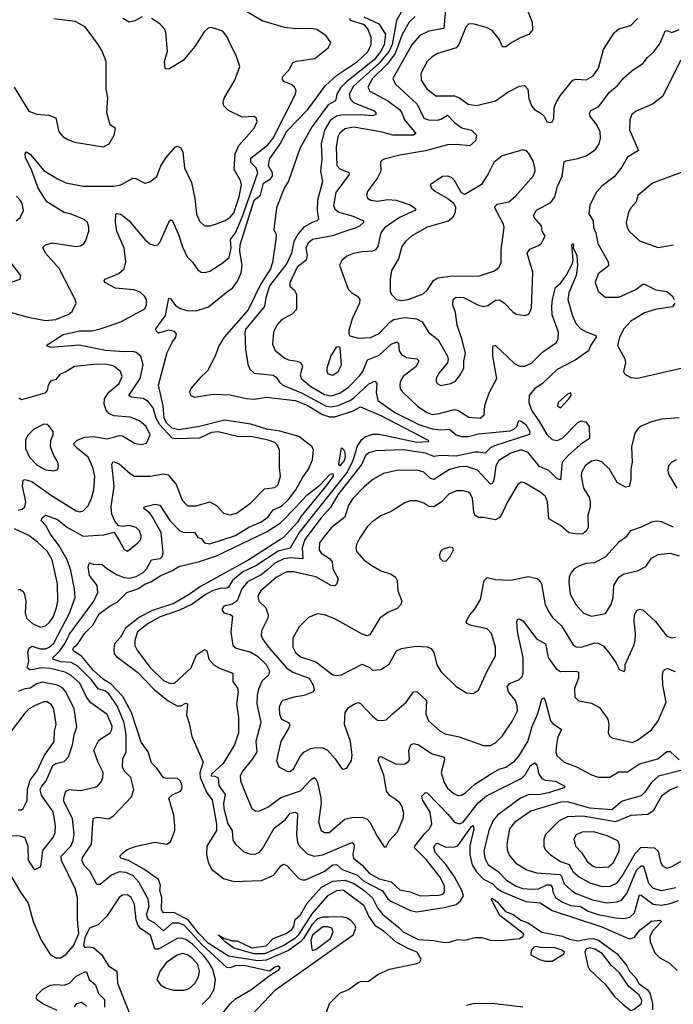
# Model space of a CAD drawing. Extents: x 1771496 to 1971148, y 471553 to 643630.
# Tile 521 of 656: x 1845394 to 1849213, y 629951 to 635699. Entities that reach past the tile are written whole.
import ezdxf

# ---------------------------------------------------------------- set-up
doc = ezdxf.new("R2010")
doc.units = 0

msp = doc.modelspace()

# ---------------------------------------------------------------- linework, layer by layer
at = {"layer": '0CON10XD'}
for points in [[(1845345, 630698.1), (1845398.4, 630605), (1845445, 630541.4), (1845473.1, 630435), (1845519.7, 630325), (1845575, 630240), (1845605, 630221.8), (1845635, 630222.7), (1845666.6, 630243.4), (1845708.4, 630291.6), (1845740.7, 630365), (1845732.2, 630447.8), (1845732.8, 630575), (1845717.9, 630627.9), (1845638.8, 630791.2), (1845636.6, 630815), (1845692.5, 630875), (1845706.2, 630905), (1845713.7, 630945), (1845702.9, 631035), (1845652.7, 631135), (1845651.8, 631155), (1845664.4, 631195), (1845685, 631204.5), (1845751.1, 631198.9), (1845835, 631219.2), (1845848.8, 631225), (1845870, 631250), (1845880.6, 631275), (1845883.1, 631305), (1845853.3, 631363.3), (1845828.5, 631435), (1845856.3, 631493.7), (1845922.2, 631535), (1845932.9, 631555), (1845934.7, 631575), (1845905, 631642.7), (1845810.8, 631710.8), (1845785.8, 631745), (1845745.2, 631825), (1845695, 631870), (1845659.4, 631889.4), (1845575, 631910.9), (1845517.5, 631915), (1845477.8, 631905), (1845453.2, 631903.2), (1845438.9, 631915), (1845448, 631955), (1845441.8, 632005), (1845450.8, 632029.3), (1845468.2, 632041.8), (1845515, 632026.1), (1845545, 632026.5), (1845566.8, 632035), (1845595, 632058.8), (1845685.7, 632235), (1845719.3, 632325), (1845715.3, 632375), (1845693, 632483), (1845672.6, 632545), (1845625, 632628.4), (1845574.2, 632695), (1845546.5, 632746.5), (1845520.6, 632775), (1845525, 632790.8), (1845545, 632806.7), (1845615, 632780.5), (1845673.3, 632735), (1845765, 632684.7), (1845885, 632690.8), (1845947, 632707), (1845978, 632655), (1846005, 632606.7), (1846025, 632596.7), (1846085.7, 632645), (1846102, 632665), (1846104.2, 632685), (1846094.3, 632715), (1846075, 632734.3), (1846035, 632745.6), (1845995, 632740), (1845973.6, 632743.6), (1845951.4, 632771.4), (1845933.1, 632813.1), (1845928.9, 632855), (1845946.6, 632975), (1845932.9, 633105), (1845940.9, 633119.1), (1845975, 633105.4), (1846039.5, 633049.5), (1846065, 633034.7), (1846156.5, 633033.5), (1846235, 633048.7), (1846261.7, 633041.7), (1846308.5, 632985), (1846344.5, 632895), (1846375, 632861.1), (1846425, 632860.9), (1846505, 632883.6), (1846545, 632862.9), (1846585, 632817.8), (1846625, 632808.9), (1846662.1, 632817.9), (1846715, 632856.4), (1846743.6, 632876.4), (1846825, 632959.5), (1846885, 632968.9), (1846905, 632986), (1846918.5, 633035), (1846912.1, 633085), (1846912.5, 633185), (1846900.6, 633215), (1846885, 633230.5), (1846846.2, 633245), (1846745, 633265.8), (1846675, 633263.5), (1846555, 633293), (1846515, 633288.9), (1846445, 633256.6), (1846305, 633251.3), (1846285, 633255.2), (1846213.2, 633333.2), (1846192.5, 633372.5), (1846175, 633433.8), (1846145, 633470), (1846115, 633486.6), (1846046.1, 633496.1), (1846032.2, 633505), (1846099.4, 633605), (1846116.4, 633683.6), (1846103.1, 633735), (1846075.8, 633755.8), (1846055, 633762.7), (1846005, 633759), (1845895, 633767.8), (1845741.8, 633798.2), (1845576, 633786), (1845553.3, 633795), (1845560, 633805), (1845648.5, 633861.5), (1845745, 633881.6), (1845817.6, 633882.4), (1845865, 633894.7), (1845984.7, 633935.3), (1846125, 634011.4), (1846135.7, 634035), (1846135.6, 634065), (1846124.3, 634085), (1846098.4, 634108.4), (1846062.1, 634122.1), (1845955, 634132), (1845892.9, 634165), (1845887.5, 634175), (1845894, 634185), (1845973.3, 634216.7), (1846004.2, 634245), (1846015.6, 634285), (1846005.3, 634365), (1845961.3, 634465), (1845954, 634516), (1845956.7, 634563.3), (1845962.5, 634567.5), (1845985, 634562.9), (1846035, 634525.6), (1846125, 634415.4), (1846155, 634391.2), (1846185, 634380.6), (1846198.8, 634385), (1846215, 634402), (1846265, 634516.7), (1846275, 634531.2), (1846285, 634528), (1846322.5, 634445), (1846345, 634373.3), (1846374, 634315), (1846405, 634284.2), (1846435, 634238.6), (1846455, 634225.6), (1846475, 634222.2), (1846505, 634230.6), (1846575.6, 634275), (1846618.7, 634311.3), (1846630.2, 634365), (1846626.7, 634415), (1846655, 634454.1), (1846694.4, 634545.6), (1846785.6, 634805), (1846776.5, 634835), (1846744.5, 634864.5), (1846745, 634890.6), (1846845, 634969.2), (1846875, 635006.5), (1847006.4, 635265), (1847009.4, 635285), (1847000.8, 635305), (1846985, 635318.1), (1846938.3, 635338.3), (1846929.2, 635349.2), (1846929.2, 635365), (1846967.1, 635405), (1846990.9, 635449.1), (1847012.5, 635457.5), (1847118.1, 635471.9), (1847196.1, 635533.9), (1847212.5, 635565), (1847184.5, 635605), (1847130.8, 635640.8), (1847095, 635647.2), (1847005.1, 635645.1), (1846942.4, 635652.4), (1846812.1, 635692.1), (1846706.8, 635755)], [(1847658.2, 635805), (1847596.8, 635695), (1847570.2, 635555), (1847554.1, 635515), (1847495.7, 635444.3), (1847345, 635310.7), (1847320.2, 635265), (1847325, 635237.3), (1847345.5, 635215.5), (1847465, 635166.7), (1847475.6, 635155), (1847476, 635145), (1847455, 635137.8), (1847385, 635144.2), (1847275, 635142.2), (1847245, 635136), (1847208.7, 635111.3), (1847176.4, 635053.6), (1847156.9, 634975), (1847160, 634885), (1847151.3, 634815), (1847163.5, 634755), (1847133.9, 634645), (1847132, 634585), (1847140, 634535), (1847130.8, 634525), (1847104.1, 634515.9), (1847055, 634487.4), (1847021.8, 634448.2), (1846996.9, 634403.1), (1846983, 634335), (1846954.9, 634275), (1846854.6, 634145), (1846832.7, 634075), (1846824.5, 634025.5), (1846715.4, 633895), (1846709.5, 633875), (1846713.2, 633775), (1846727.2, 633687.2), (1846739.3, 633659.3), (1846765, 633635.6), (1846875, 633624.5), (1846892.9, 633612.9), (1846912.1, 633582.1), (1846931.1, 633565), (1847045, 633519), (1847185, 633442.2), (1847215, 633438.5), (1847255, 633446), (1847323.2, 633475), (1847345, 633490.2), (1847435, 633574), (1847468.8, 633588.8), (1847480.9, 633575), (1847477.6, 633522.4), (1847487.3, 633475), (1847586.8, 633405), (1847725.9, 633335.9), (1847805, 633310.6), (1847855, 633304.8), (1847905, 633308.9), (1847944.8, 633274.8), (1847975, 633264.8), (1848015.1, 633264.9), (1848075, 633280.6), (1848260.6, 633299.4), (1848281.9, 633308.1), (1848300, 633325), (1848310.7, 633359.3), (1848325, 633355.8), (1848351.9, 633335), (1848374.2, 633295), (1848372.3, 633277.7), (1848168.2, 633211.8), (1848145, 633198.8), (1848115, 633168.4), (1848075, 633173.7), (1848054.4, 633174.4), (1847945, 633151.5), (1847855, 633155.4), (1847815, 633148.1), (1847765, 633168.5), (1847635, 633187.9), (1847475, 633182), (1847435, 633170.4), (1847415, 633155.4), (1847393.9, 633105), (1847254.2, 632925), (1847209.6, 632850.4), (1847155, 632790.9), (1847061.1, 632665), (1847044.5, 632615), (1847049.1, 632550.9), (1846975, 632556.8), (1846938.1, 632551.9), (1846885, 632525.9), (1846842.4, 632487.6), (1846805, 632458.8), (1846725, 632417.8), (1846693.3, 632376.7), (1846664.4, 632305.6), (1846635, 632286.2), (1846586.7, 632275), (1846576, 632255), (1846586.9, 632236.9), (1846626.4, 632226.4), (1846637.5, 632217.5), (1846628.9, 632125), (1846639.4, 632045), (1846660, 632030), (1846745, 632006.1), (1846784.3, 631984.3), (1846834.7, 631935), (1846853.8, 631895), (1846848, 631872), (1846811.4, 631838.6), (1846789.4, 631790.6), (1846781.1, 631755), (1846780.9, 631705), (1846804.2, 631595.8), (1846773.8, 631485), (1846780, 631425), (1846755.4, 631384.6), (1846697.6, 631315), (1846683.3, 631285), (1846683.8, 631255), (1846710.8, 631190.8), (1846751.4, 631095), (1846775, 631078.6), (1846795, 631080), (1846845, 631101.2), (1846921.1, 631158.9), (1847035, 631197.1), (1847095, 631261.8), (1847115, 631275.6), (1847125, 631268.1), (1847134.7, 631245), (1847154.2, 631154.2), (1847156.4, 631125), (1847139.5, 631015), (1847155.8, 630965), (1847175, 630953.1), (1847203.3, 630955), (1847295, 631031.2), (1847335, 631041.5), (1847395, 631044.5), (1847425, 631031.5), (1847440.9, 631015), (1847482.4, 630932.4), (1847525, 630870), (1847535, 630870), (1847553.3, 630905), (1847602.2, 630957.8), (1847635.5, 631035), (1847638.5, 631065), (1847629.1, 631105), (1847615, 631127.8), (1847594, 631145), (1847558.5, 631168.5), (1847537.5, 631195), (1847521.4, 631291.4), (1847489.6, 631375), (1847495, 631396), (1847505, 631398.1), (1847595, 631352.3), (1847644.5, 631355.5), (1847663.7, 631366.3), (1847671.2, 631378.8), (1847669.1, 631435), (1847680, 631465), (1847695, 631473.6), (1847725, 631466.2), (1847805, 631412.7), (1847874.6, 631394.6), (1847877.4, 631377.4), (1847857.9, 631305), (1847873.9, 631245), (1847895, 631212.2), (1847931.7, 631181.7), (1847955, 631170.9), (1847975, 631171.1), (1848000, 631185), (1848054.4, 631235.6), (1848145, 631294.6), (1848195, 631322.8), (1848235, 631336.2), (1848285, 631371.1), (1848309.9, 631400.1), (1848363.3, 631485), (1848388.1, 631571.9), (1848422, 631648), (1848445, 631733.3), (1848455, 631740), (1848464, 631725), (1848496, 631606), (1848509.6, 631589.6), (1848559.2, 631555), (1848539.6, 631510.4), (1848530.4, 631465), (1848527.1, 631425), (1848532.6, 631402.6), (1848575.3, 631365.3), (1848648, 631338), (1848735, 631290), (1848775, 631277.2), (1848842.2, 631277.8), (1848895, 631307.7), (1848945, 631308.4), (1849015, 631354.7), (1849122, 631385), (1849175, 631426.2), (1849195, 631427.5), (1849247.7, 631377.7)], [(1847884.6, 635775), (1847873.4, 635646.6), (1847785, 635632.3), (1847732.9, 635607.1), (1847685, 635551.5), (1847574.5, 635355), (1847587.8, 635325), (1847716.6, 635205), (1847755, 635124.6), (1847783.3, 635113.3), (1847835, 635112.7), (1847855, 635117.5), (1847895, 635140.8), (1847935, 635098.9), (1847978.4, 635068.4), (1848035, 635053.2), (1848063.3, 635025), (1848057.9, 634992.1), (1848025, 634963.3), (1847945, 634971.2), (1847895, 634969.2), (1847766.3, 634933.7), (1847615, 634908.8), (1847524.6, 634885.4), (1847506.7, 634875), (1847502, 634865), (1847504.5, 634815), (1847485.5, 634775), (1847426.7, 634695), (1847421.1, 634675), (1847427.4, 634657.4), (1847446.2, 634646.2), (1847485, 634639.1), (1847545, 634648.6), (1847595, 634644.7), (1847675, 634618.7), (1847708.6, 634595), (1847704, 634585), (1847613.6, 634545), (1847526.2, 634483.8), (1847503.8, 634455), (1847487.5, 634375), (1847473.7, 634356.3), (1847455, 634347.5), (1847396.2, 634343.8), (1847345, 634334.3), (1847305, 634317.5), (1847277.6, 634292.4), (1847262.5, 634265), (1847314.5, 634125), (1847334.2, 634104.2), (1847368.6, 634085), (1847381.1, 634065), (1847379.1, 634045), (1847337, 633953), (1847317.5, 633885), (1847316.7, 633865), (1847323.6, 633853.6), (1847375, 633839.1), (1847445, 633843.9), (1847495, 633866.2), (1847558.9, 633935), (1847581.1, 633948.9), (1847645, 633959.8), (1847713.3, 633953.3), (1847745.8, 633935.8), (1847782.9, 633875), (1847839.4, 633829.4), (1847893.1, 633735), (1847897.1, 633715), (1847893.1, 633695), (1847844.4, 633635), (1847828.1, 633605), (1847827, 633587), (1847834, 633575), (1847855, 633564.3), (1847913.3, 633575), (1847941.1, 633588.9), (1847968, 633625)], [(1848340.4, 635805), (1848389.6, 635685), (1848390.2, 635639.8), (1848368.4, 635611.6), (1848315, 635591.1), (1848265, 635561.1), (1848235, 635540), (1848215, 635540), (1848195, 635585.8), (1848154.2, 635635), (1848125, 635650.9), (1848045, 635675.5), (1848017.4, 635672.6), (1848001.1, 635655), (1847959.4, 635555), (1847945.4, 635535), (1847835, 635500.7), (1847805, 635482.9), (1847775.5, 635455), (1847738.8, 635385), (1847740.4, 635345), (1847773.6, 635295), (1847825, 635253.8), (1847935, 635253.5), (1847965, 635242), (1848015, 635205.4), (1848062.8, 635197.2), (1848175, 635225.6), (1848246, 635275), (1848315, 635310), (1848344.4, 635314.4), (1848363.4, 635293.4), (1848368.3, 635238.3), (1848385.8, 635195.8), (1848403.3, 635175), (1848440.6, 635150.6), (1848458.8, 635135), (1848475, 635103.3), (1848495, 635098.8), (1848505, 635103.3), (1848515, 635120), (1848517.8, 635185), (1848528.5, 635215), (1848552.2, 635255), (1848615.9, 635334.1), (1848625.8, 635345), (1848645, 635352.1), (1848705, 635348.2), (1848745, 635371.4), (1848775.5, 635415), (1848805.5, 635525), (1848868.6, 635621.4), (1848895, 635645.5), (1848965, 635665.6), (1849004.4, 635705)], [(1845322.5, 633995), (1845445, 633961.5), (1845545, 633942.8), (1845605, 633949.6), (1845680.9, 633979.1), (1845701.4, 633995), (1845724.2, 634045), (1845718.6, 634065), (1845625, 634246.9), (1845545.5, 634335), (1845530.6, 634369.4), (1845544.6, 634385.4), (1845585, 634395.5), (1845725, 634374.5), (1845750.7, 634379.3), (1845768.9, 634391.1), (1845780.2, 634409.8), (1845798.5, 634465), (1845798, 634488), (1845790, 634515), (1845771.9, 634531.9), (1845695.8, 634564.2), (1845655, 634572.7), (1845588.9, 634615), (1845552.7, 634635), (1845501.6, 634715), (1845463.2, 634823.2), (1845428.8, 634895), (1845426.7, 634915), (1845435, 634926.7), (1845455, 634913.8), (1845535, 634818.9), (1845615, 634769.5), (1845665, 634746.9), (1845765, 634726.2), (1845945, 634726.9), (1845985.3, 634734.7), (1846055, 634774.4), (1846072.2, 634772.2), (1846125, 634744.2), (1846155, 634751.4), (1846196.7, 634783.3), (1846219.5, 634845), (1846250.9, 634895), (1846302, 634955), (1846315, 634960.8), (1846335, 634952), (1846348.3, 634928.3), (1846357.9, 634835), (1846398.3, 634748.3), (1846418.8, 634655), (1846427.7, 634565), (1846445, 634522.5), (1846475, 634495.8), (1846505, 634495.6), (1846545, 634506.5), (1846595, 634526.2), (1846625, 634545.4), (1846645, 634570.5), (1846676.8, 634665), (1846691.1, 634735), (1846685, 634760), (1846648.2, 634825), (1846652.8, 634915), (1846675.4, 634965), (1846764, 635065), (1846782, 635105), (1846776, 635125), (1846765, 635133.8), (1846695, 635130), (1846615, 635168.1), (1846586.6, 635196.6), (1846583.1, 635215), (1846588.9, 635241.1), (1846651.4, 635345), (1846681.4, 635425), (1846658.9, 635488.9), (1846621.2, 635565), (1846608.8, 635595), (1846582, 635632), (1846515, 635652.5), (1846495, 635649.2), (1846472, 635628), (1846417.3, 635542.7), (1846350.1, 635459.9), (1846265, 635410), (1846245, 635411.2), (1846241.1, 635455), (1846258.9, 635515), (1846248.6, 635625), (1846241.7, 635641.7), (1846214.3, 635674.3), (1846165, 635705.6)], [(1845361.9, 635305), (1845448.8, 635165), (1845495, 635147.3), (1845565, 635142.1), (1845606.6, 635126.6), (1845623.5, 635043.5), (1845647, 635017), (1845675, 635000), (1845715, 634984.2), (1845885, 634957.5), (1845916.4, 634973.6), (1845945.6, 635024.4), (1845954.1, 635064.1), (1845923.3, 635085), (1845904.2, 635155), (1845908.9, 635245), (1845900, 635295), (1845900, 635455), (1845876.7, 635515), (1845854, 635554), (1845777.2, 635657.2), (1845718.7, 635688.7), (1845593.7, 635703.7)], [(1846568.2, 629881.8), (1846625, 629954.4), (1846655, 629982.9), (1846745, 630034.7), (1846858.5, 630121.5), (1846908.5, 630151.5), (1846916.2, 630165), (1846904.2, 630174.2), (1846885, 630168.9), (1846855, 630144), (1846705, 630177.4), (1846656, 630175), (1846625, 630163.5), (1846605, 630166), (1846459.5, 630299.5), (1846355, 630412.3), (1846325, 630424.1), (1846285, 630423.9), (1846235, 630380.3), (1846185, 630424.7), (1846145, 630445.3), (1846135.2, 630475), (1846150.7, 630525), (1846146, 630565), (1846091.6, 630665), (1846055, 630702.2), (1846015, 630720.9), (1845975, 630723.9), (1845931.1, 630705), (1845865, 630650.6), (1845845, 630650), (1845805, 630727.5), (1845771.6, 630761.6), (1845758.6, 630788.6), (1845762, 630808), (1845814.1, 630885), (1845822.9, 631035), (1845847.3, 631042.7), (1845915, 631034.2), (1845945, 631053.1), (1846047.3, 631162.7), (1846061.1, 631205), (1846043.3, 631275), (1846005.4, 631315), (1845994.8, 631335), (1845996.4, 631383.6), (1846016.9, 631425), (1846016.9, 631525), (1846004, 631595), (1845963.2, 631693.2), (1845915, 631763.2), (1845895, 631779.4), (1845853, 631793), (1845814.4, 631845), (1845735, 631925.5), (1845695, 631947.2), (1845635, 631949.5), (1845588.9, 631965), (1845589.2, 631975), (1845629.6, 632015), (1845661.2, 632058.8), (1845685, 632111.8), (1845827.6, 632305), (1845851.8, 632355), (1845847.5, 632395), (1845803.2, 632455), (1845795.6, 632505), (1845800, 632525), (1845805, 632528), (1845827.8, 632517.8), (1845875, 632519.6), (1845903.3, 632495), (1845965, 632457.4), (1846005, 632442.8), (1846035, 632439.4), (1846075, 632448.3), (1846115, 632471.4), (1846136.5, 632495), (1846164.8, 632545.2), (1846215, 632553.9), (1846227.7, 632565), (1846232.7, 632587.3), (1846222, 632705), (1846169.3, 632799.3), (1846155, 632818.2), (1846119.2, 632845), (1846121.2, 632855), (1846185, 632870.4), (1846212.5, 632865), (1846272.4, 632775), (1846330.5, 632715), (1846355, 632704.7), (1846416.3, 632706.3), (1846435, 632676), (1846455, 632670), (1846475, 632645.6), (1846505, 632639.2), (1846655, 632688.3), (1846733.6, 632736.4), (1846803.6, 632765), (1846844, 632795), (1846875, 632836.7), (1846925, 632860), (1846965, 632897.6), (1847008.5, 632955), (1847046, 633024), (1847082.9, 633075), (1847105, 633128.8), (1847111.8, 633185), (1847103.8, 633205), (1847025, 633266.1), (1846915, 633297.7), (1846839.2, 633309.2), (1846745, 633338.6), (1846590.3, 633360.3), (1846445, 633324.4), (1846325, 633305.5), (1846285, 633314.4), (1846251.4, 633345), (1846239, 633375), (1846232.1, 633445), (1846204.7, 633565), (1846255.6, 633755.6), (1846284.6, 633815.4), (1846306.9, 633845), (1846310.8, 633865), (1846299.1, 633879.1), (1846263.5, 633886.5), (1846205, 633868.9), (1846191.1, 633881.1), (1846189.2, 633895), (1846247.3, 633972.7), (1846265, 634072.5), (1846275, 634071.2), (1846305, 634030.5), (1846335, 634012.9), (1846370.9, 634000.9), (1846425, 634000), (1846497.9, 634022.1), (1846611.2, 634115), (1846637.6, 634132.4), (1846666.6, 634173.4), (1846689.5, 634220.5), (1846693.9, 634265), (1846681.2, 634345), (1846681.8, 634385), (1846764.9, 634645), (1846800.9, 634675), (1846819.6, 634745), (1846859.9, 634770.1), (1846872, 634785), (1846870.9, 634805), (1846848.1, 634845), (1846854.8, 634885.2), (1846916.8, 634973.2), (1846955, 635048.4), (1847078.1, 635175), (1847180.8, 635315), (1847245, 635372.9), (1847368.1, 635455), (1847428.6, 635511.4), (1847447.9, 635555), (1847448.8, 635595), (1847428.1, 635645), (1847408.8, 635668.8), (1847327.5, 635695), (1847322.5, 635705)], [(1846110, 635715), (1846067, 635693), (1846035, 635684.5), (1845996.2, 635706.2)], [(1847405, 635715.4), (1847492.9, 635675), (1847532.1, 635615), (1847525, 635552.9), (1847505, 635514.7), (1847465.6, 635465), (1847303.6, 635336.4), (1847268.5, 635301.5), (1847247.2, 635265), (1847240, 635225), (1847197.3, 635202.7), (1847104.3, 635075.7), (1847032.2, 634947.8), (1846964.2, 634755.8), (1846940, 634715), (1846895, 634600), (1846880, 634475), (1846892.5, 634445), (1846891.2, 634415), (1846872, 634282), (1846860, 634245), (1846802.7, 634157.3), (1846729.2, 634005), (1846588.4, 633845), (1846558.8, 633795), (1846537.3, 633735), (1846491.9, 633648.1), (1846444.6, 633605), (1846394.6, 633545), (1846386.7, 633525), (1846394.6, 633504.6), (1846415, 633495.5), (1846525, 633513), (1846625, 633509.2), (1846717.7, 633487.7), (1846766, 633484), (1846835, 633495.9), (1847005, 633476.1), (1847075, 633449), (1847164.7, 633394.7), (1847205, 633379.7), (1847235, 633381.2), (1847343.8, 633416.2), (1847385, 633438.2), (1847505, 633388.4), (1847782, 633245), (1847782.5, 633235), (1847715, 633230.5), (1847495, 633277), (1847455, 633277.6), (1847415, 633264.1), (1847387.2, 633242.8), (1847365, 633206.7), (1847355.9, 633175), (1847339.3, 633120.7), (1847305.3, 633055), (1847026.9, 632705), (1846975.4, 632614.6), (1846905, 632596.8), (1846775, 632510.7), (1846697.6, 632475), (1846638.7, 632425), (1846615, 632386.1), (1846605, 632379.5), (1846565, 632377.9), (1846525, 632365.9), (1846485, 632344.8), (1846403.1, 632286.9), (1846328.4, 632251.6), (1846215, 632212.2), (1846146.1, 632173.9)], [(1847705, 635717.9), (1847669.7, 635685), (1847628.5, 635611.5), (1847588.5, 635501.5), (1847541.1, 635438.9), (1847456.5, 635355), (1847428.8, 635305), (1847441.2, 635281.2), (1847545, 635225.3), (1847612.8, 635175), (1847627.3, 635155), (1847642.1, 635115), (1847708.9, 635035), (1847695, 635024.1), (1847574.3, 635024.3), (1847505, 635044.1), (1847345, 635070.8), (1847295, 635060.8), (1847262.5, 635035), (1847252.7, 635015), (1847242.9, 634955), (1847248.1, 634848.1), (1847265, 634828.2), (1847317.6, 634807.6), (1847320.5, 634795), (1847240.8, 634689.2), (1847228.4, 634615), (1847236.2, 634595), (1847258.6, 634575), (1847342.8, 634552.8), (1847404, 634524), (1847404.2, 634515), (1847382.5, 634495), (1847350.8, 634479.2), (1847315, 634470.7), (1847222.8, 634437.2), (1847105, 634415.3), (1847077.6, 634392.4), (1847066.9, 634365), (1847073.4, 634325), (1847069.1, 634295), (1847015.6, 634254.4), (1846973.3, 634163.3), (1846973.6, 634143.6), (1846999.9, 634119.9), (1847011.3, 634095), (1847012.7, 634007.3), (1846988.5, 633981.5), (1846925, 633946.9), (1846896.2, 633915), (1846877.3, 633875), (1846871.2, 633805), (1846887, 633767), (1846943.6, 633723.6), (1846965, 633712.6), (1847016.2, 633705), (1847036.5, 633695), (1847046.2, 633675), (1847032.7, 633625), (1847039.2, 633605), (1847095, 633558.3), (1847175, 633510.4), (1847215, 633502.5), (1847265, 633518.7), (1847315, 633554.2), (1847380.1, 633619.9), (1847399.7, 633645), (1847426.6, 633713.4), (1847495, 633740), (1847565, 633803.8), (1847598.9, 633818.9), (1847607.8, 633807.8), (1847612, 633765), (1847625, 633744.5), (1847655, 633727.3), (1847715, 633719.1), (1847726.9, 633706.9), (1847711.2, 633675), (1847635.5, 633615), (1847618.2, 633585), (1847614.6, 633565), (1847617.9, 633545), (1847628.7, 633528.7), (1847720.8, 633440.8), (1847775.6, 633405), (1847805, 633394.7), (1847845, 633399.5), (1847935, 633424.1), (1847955, 633418.5), (1848019.1, 633379.1), (1848085, 633373.5), (1848108.7, 633391.3), (1848112.5, 633445), (1848121.4, 633475), (1848139.8, 633525), (1848182.7, 633605), (1848158.9, 633735), (1848159.4, 633775), (1848161.2, 633795), (1848175, 633796), (1848285, 633691.5), (1848315, 633676.2), (1848345, 633675.4), (1848385, 633693.3), (1848451, 633759), (1848530.4, 633815), (1848540.4, 633835), (1848542.9, 633875), (1848506.4, 633975), (1848503.3, 634025), (1848508.2, 634065), (1848525, 634135.8), (1848556.7, 634163.3), (1848588.1, 634205), (1848624.4, 634275), (1848628.6, 634295), (1848620, 634385), (1848625, 634392.5), (1848630, 634385), (1848627.5, 634365), (1848648.8, 634325), (1848653, 634263), (1848645.6, 634205), (1848602.4, 634105), (1848596.6, 634065), (1848625, 633969.2), (1848644.6, 633925), (1848673.1, 633895), (1848705, 633876.5), (1848760, 633855), (1848762.9, 633845), (1848730.6, 633799.4), (1848718.1, 633765), (1848639.2, 633710.9), (1848535, 633657.6), (1848446.5, 633573.5), (1848404.7, 633545), (1848372.1, 633505), (1848369.8, 633465), (1848386.4, 633416.4), (1848432.2, 633352.2), (1848475, 633276.7), (1848505, 633249.1), (1848535, 633242.2), (1848565, 633255.8), (1848655, 633346.5), (1848675, 633357.5), (1848702.3, 633352.3), (1848722, 633325), (1848723.8, 633255), (1848670.8, 633219.2), (1848599.6, 633155), (1848564.7, 633115), (1848555, 633012), (1848535, 633017.9), (1848486.3, 633066.3), (1848463.2, 633076.8), (1848431.3, 633091.3), (1848365, 633171.8), (1848325, 633187), (1848265, 633168.2), (1848194, 633125), (1848176.4, 633093.6), (1848165, 633010), (1848155, 632990), (1848145, 632987.8), (1848069.2, 633069.2), (1848005, 633091), (1847965, 633088), (1847905, 633072.4), (1847815, 633015.4), (1847795, 633020.4), (1847755, 633058.2), (1847725, 633068), (1847605, 633070), (1847520.2, 633049.8), (1847458.1, 633015), (1847407.3, 632972.7), (1847342.2, 632905), (1847314.7, 632865), (1847293.8, 632795), (1847215.4, 632735), (1847175.8, 632684.2)], [(1847968, 633625), (1847990, 633665), (1847988.8, 633705), (1847998.3, 633751.7), (1847978.6, 633835), (1847950.8, 633915), (1847940.3, 633990.3), (1847926.2, 634035), (1847926.9, 634065), (1847945, 634079.1), (1847986.8, 634076.8), (1848075, 634031.8), (1848105, 634025.5), (1848129.6, 634030.4), (1848175, 634061.1), (1848195, 634063.5), (1848225, 634045.5), (1848275, 633992.9), (1848295, 633980), (1848345, 633972.5), (1848369.7, 633980.3), (1848385.4, 634014.6), (1848393.5, 634225), (1848358.9, 634335), (1848375, 634360), (1848425, 634380), (1848444, 634395), (1848464.2, 634435), (1848447.1, 634465), (1848444.2, 634495), (1848401.5, 634541.5), (1848396.5, 634555), (1848415, 634586.2), (1848498.4, 634631.6), (1848521.8, 634665), (1848537, 634725), (1848563.8, 634785), (1848575, 634868.8), (1848584.5, 634875.5), (1848655, 634887.8), (1848705, 634904), (1848758.3, 634941.7), (1848780.7, 634975), (1848788.4, 635005), (1848786.9, 635045), (1848766.9, 635085), (1848728.2, 635135), (1848724.4, 635155), (1848731.2, 635168.8), (1848778.1, 635191.9), (1848841.5, 635275), (1848886.3, 635313.7), (1848925, 635360), (1848970.2, 635399.8), (1849037.5, 635445), (1849062.4, 635477.6), (1849099.7, 635510.3), (1849137.5, 635562.5), (1849165, 635632), (1849175.6, 635635.6), (1849205, 635623.3), (1849248.3, 635641.7)], [(1849257.7, 635462.3), (1849149.5, 635250.5), (1849091.2, 635205), (1848995.8, 635165), (1848970.9, 635145), (1848960, 635115), (1848958.2, 635055), (1849010, 634935), (1848945, 634897.1), (1848911.8, 634838.2), (1848868.4, 634781.6), (1848795, 634726.5), (1848765, 634691.1), (1848725, 634616), (1848720, 634565), (1848746, 634525), (1848747.9, 634485), (1848760, 634455), (1848772.4, 634392.4), (1848833.6, 634285), (1848834.3, 634265), (1848824.2, 634255), (1848774.2, 634215), (1848757.5, 634165), (1848774.5, 634114.5), (1848815, 634080), (1848895, 634078.2), (1848995, 634124.5), (1849035, 634154.3), (1849045, 634155.6), (1849112, 634122), (1849175, 634112.5), (1849206.3, 634086.3), (1849219.2, 634065)], [(1847625, 634060.3), (1847665, 634064.7), (1847751.2, 634098.8), (1847777.3, 634122.7), (1847812.9, 634177.1), (1847838.2, 634191.8), (1847925, 634203.6), (1848075, 634202.1), (1848168, 634232), (1848196.2, 634253.8), (1848207.6, 634282.4), (1848207.1, 634355), (1848225.4, 634485), (1848220.9, 634505), (1848168.8, 634605), (1848185, 634622.5), (1848252, 634635), (1848290.6, 634669.4), (1848394.2, 634785), (1848405.4, 634814.6), (1848404.5, 634835), (1848394.5, 634874.5), (1848368.7, 634918.7), (1848355, 634934), (1848335, 634939.2), (1848212.5, 634905), (1848165.4, 634864.6), (1848130.7, 634799.3), (1848092.9, 634737.1), (1847995, 634678.8), (1847975, 634687.5), (1847935, 634760), (1847917, 634777), (1847895.7, 634785.7), (1847865, 634784.2), (1847793.3, 634735), (1847800, 634715), (1847823.8, 634695), (1847895.6, 634655.6), (1847929.7, 634629.7), (1847940, 634605), (1847939.5, 634575), (1847924.5, 634545), (1847897.1, 634522.9), (1847775, 634486.8), (1847685, 634437.3), (1847648.1, 634405), (1847627.5, 634375), (1847607.3, 634302.7), (1847567.5, 634235), (1847559.6, 634185), (1847559.6, 634115), (1847566.5, 634095), (1847595.9, 634065.9), (1847625, 634060.3)], [(1849275, 634811.9), (1849091.2, 634745), (1849006.5, 634673.5), (1848997.1, 634635), (1848967.6, 634602.4), (1848952.5, 634575), (1848938.9, 634515), (1848942.9, 634485), (1848954.6, 634464.6), (1849015, 634407.5), (1849125, 634368.1), (1849215, 634385.5)], [(1845374, 634525), (1845397.1, 634545), (1845417.1, 634585), (1845408.9, 634625), (1845397.8, 634645), (1845375, 634669.4)], [(1845335, 634162.5), (1845397.5, 634185), (1845401.2, 634205), (1845325.3, 634305.3)], [(1849222, 634045), (1849208.3, 634021.7), (1849115, 634009.6), (1849045, 633988.2), (1848965, 633938.7), (1848924.7, 633895), (1848898.2, 633845), (1848887.6, 633797.6), (1848929.4, 633719.4), (1848934.4, 633695), (1848922, 633645), (1848929.7, 633629.7), (1848965, 633609.5), (1849005, 633607.2), (1849293.2, 633673.2)], [(1847225, 633624.4), (1847254.4, 633645), (1847275.5, 633685), (1847266.7, 633785), (1847255, 633790), (1847243.6, 633786.4), (1847213.3, 633736.7), (1847189.5, 633665), (1847188.1, 633645), (1847195, 633632), (1847225, 633624.4)], [(1845385, 632835.3), (1845408.4, 632841.6), (1845424.5, 632855), (1845431.4, 632885), (1845411.1, 632975), (1845415, 633011.2), (1845425, 633015.6), (1845465, 633004), (1845575, 632924.3), (1845725, 632831.3), (1845745, 632826.2), (1845765, 632830.9), (1845795, 632861.1), (1845814.7, 632905), (1845826.8, 632955), (1845833.4, 633035), (1845822.8, 633085), (1845795, 633145.5), (1845731.8, 633195), (1845713.5, 633215), (1845711.8, 633225), (1845730, 633245), (1845775, 633262.2), (1845825, 633266.5), (1845905, 633252.1), (1845945, 633262.7), (1845975, 633271.5), (1845995, 633270), (1846065, 633226.9), (1846105, 633219.2), (1846135, 633226.2), (1846157.3, 633275), (1846133.8, 633325), (1846095, 633356.8), (1846039.5, 633379.5), (1845945, 633385.4), (1845915, 633399.5), (1845899.2, 633419.3), (1845888.4, 633455), (1845890.9, 633485), (1845916, 633524), (1845975.3, 633575), (1845993.6, 633615), (1845983.1, 633645), (1845945, 633675.4), (1845905, 633686.9), (1845845, 633688.8), (1845715, 633674.5), (1845659.5, 633640.5), (1845630.2, 633629.8), (1845605, 633598), (1845575, 633588.6), (1845561.5, 633565), (1845554.4, 633535), (1845541.7, 633518.3), (1845405, 633480), (1845389.2, 633489.2)], [(1848555, 633434), (1848603.3, 633485), (1848616.2, 633505), (1848615, 633520), (1848595, 633512.5), (1848540, 633465), (1848536.7, 633445), (1848555, 633434)], [(1849246.7, 633375), (1849143.8, 633366.2), (1849080.9, 633349.1), (1849025, 633325.6), (1849007.8, 633312.2), (1848988.9, 633285), (1848968.6, 633205), (1848972.3, 633115), (1848964.6, 633074.6), (1848965.5, 633014.5), (1848955, 632973.3), (1848935, 632970), (1848885, 632998.1), (1848840, 633075), (1848795, 633118.5), (1848765, 633128.2), (1848735, 633120.8), (1848697.5, 633095), (1848677.9, 633055), (1848675.4, 633035), (1848688.8, 632965), (1848720.9, 632910.9), (1848728.5, 632885), (1848726.9, 632855), (1848713.2, 632805), (1848716.5, 632735), (1848705, 632712.5), (1848685, 632698.1), (1848654.4, 632695.6), (1848603.8, 632703.8), (1848555, 632745.6), (1848485.8, 632785), (1848477.9, 632885), (1848467.5, 632915), (1848439.5, 632939.5), (1848344.1, 632995.9), (1848325, 632999.2), (1848304.6, 632985.4), (1848245, 632884.2), (1848206.8, 632805), (1848195, 632790), (1848175, 632779.6), (1848105, 632793.8), (1848075, 632793.1), (1848055.5, 632805), (1848048.4, 632825), (1848040.9, 632905), (1848025, 632934), (1848015, 632940.6), (1847985, 632948.5), (1847945, 632948.5), (1847900.9, 632929.1), (1847857.7, 632882.3), (1847815, 632854.6), (1847785, 632856.9), (1847755, 632876.5), (1847715, 632891.1), (1847675, 632890), (1847645, 632877.8), (1847565, 632827.3), (1847505, 632802.2), (1847452.5, 632765), (1847425, 632737.5), (1847382.5, 632675), (1847362, 632635), (1847358, 632615), (1847362, 632595), (1847405, 632546), (1847452.2, 632512.2), (1847505, 632480.6), (1847565, 632462.5), (1847590, 632445), (1847599.4, 632425), (1847603.1, 632365), (1847626.9, 632305), (1847621.9, 632285), (1847599.1, 632260.9), (1847545, 632239.2), (1847498, 632205), (1847441.2, 632108.8), (1847425, 632102), (1847395, 632111.9), (1847235, 632201.9), (1847175, 632224.3), (1847135, 632230.8), (1847081.3, 632208.7), (1847027.1, 632155), (1846990.8, 632089.2), (1846990.8, 632035), (1847006.5, 632005), (1847035, 631979.1), (1847125, 631950.3), (1847225, 631875.4), (1847245, 631871.1), (1847274, 631875), (1847395, 631936), (1847437.5, 631917.5), (1847455, 631900.8), (1847504.1, 631905.9), (1847552.4, 631937.6), (1847595.5, 632014.5), (1847625, 632027.3), (1847708.5, 632041.5), (1847775, 632038.8), (1847798.3, 632028.3), (1847814.5, 632005), (1847832.4, 631932.4), (1847854.6, 631894.6), (1847945.4, 631805.4), (1848005, 631770), (1848045, 631766), (1848074.4, 631785.6), (1848125.5, 631895), (1848174.5, 631985), (1848173.8, 632035), (1848151.2, 632115), (1848125, 632142.1), (1848031.9, 632161.9), (1848006.2, 632175), (1848004, 632185), (1848024.5, 632225), (1848050.9, 632255), (1848086.2, 632313.8), (1848108.5, 632425), (1848125, 632443.3), (1848175, 632431.8), (1848265, 632427.3), (1848365, 632447.9), (1848417.5, 632437.5), (1848433.8, 632423.8), (1848443.8, 632403.8), (1848464.6, 632285), (1848483.7, 632243.7), (1848508.3, 632208.3), (1848561, 632161), (1848628.8, 632048.8), (1848645, 632038.5), (1848675, 632036.9), (1848755, 632060.3), (1848775, 632060), (1848804.2, 632044.2), (1848836.9, 632005), (1848878.8, 631945), (1848897.5, 631905), (1848927, 631893), (1848932.5, 631905), (1848931.2, 631935), (1848982.2, 632045), (1848990.4, 632075), (1848993.3, 632115), (1848984.1, 632185.9), (1848987.5, 632225), (1849000.1, 632249.9), (1849015, 632257.8), (1849035, 632253.3), (1849108.9, 632185), (1849175, 632100.6), (1849205, 632089.5), (1849225.8, 632095)], [(1845595, 633064.4), (1845617.5, 633072.5), (1845622, 633095), (1845618.1, 633115), (1845593.6, 633155), (1845575.4, 633205.4), (1845577.1, 633242.9), (1845590.5, 633275), (1845590.8, 633295), (1845565, 633328.8), (1845555, 633336.2), (1845535, 633338), (1845475, 633305.7), (1845439.3, 633270.7), (1845427.8, 633245), (1845428.9, 633195), (1845451.5, 633145), (1845495, 633100), (1845545, 633070.9), (1845595, 633064.4)], [(1847265, 633094.3), (1847260, 633105), (1847275, 633200), (1847285, 633193.3), (1847295, 633173.3), (1847297.1, 633145), (1847289.6, 633125), (1847265, 633094.3)], [(1849230.5, 633129.5), (1849204.2, 633115.8), (1849185.9, 633094.1), (1849181.4, 633068.6), (1849185.7, 633045), (1849234.4, 632965)], [(1846641.2, 629775), (1846889.2, 630035), (1847343.7, 630356.3), (1847359.2, 630395), (1847352.3, 630415), (1847329.4, 630439.4), (1847303.3, 630455), (1847275, 630462.7), (1847199.6, 630459.6), (1847165, 630459), (1847135, 630450), (1847101.4, 630415), (1847053.5, 630335), (1847035, 630315.7), (1846965, 630265.7), (1846835, 630208.1), (1846785, 630204.5), (1846615, 630232.4), (1846495, 630308.1), (1846441.3, 630365), (1846378.6, 630445), (1846295, 630487), (1846235.4, 630485.4), (1846230, 630490), (1846223.1, 630505), (1846224.8, 630574.8), (1846213.7, 630615), (1846218.2, 630645), (1846205, 630680.6), (1846120.4, 630740.4), (1846030.6, 630790.6), (1845986.2, 630805), (1845978.8, 630815), (1845995.7, 630834.3), (1846022.5, 630855), (1846075.7, 630874.3), (1846185, 630898.6), (1846255, 630885.6), (1846275, 630899.4), (1846300.3, 630965), (1846301.4, 630995), (1846295.7, 631055), (1846265.3, 631155), (1846285.4, 631174.6), (1846335, 631195.9), (1846342.7, 631207.3), (1846342.9, 631225), (1846333.2, 631253.2), (1846315, 631270.8), (1846255, 631268.9), (1846234, 631274), (1846195, 631330.5), (1846165, 631360.6), (1846145.8, 631425), (1846105, 631480.8), (1846048.4, 631655), (1845997.2, 631747.2), (1845929.8, 631819.8), (1845885, 631848.1), (1845825, 631900.1), (1845758.3, 631981.7), (1845708.2, 632015), (1845704.7, 632025), (1845710.7, 632035), (1845734, 632056), (1845775, 632118.4), (1845822, 632165), (1845859.7, 632230.3), (1845923.1, 632276.9), (1845965, 632298.3), (1846020, 632355), (1846085, 632375.6), (1846125, 632403.3), (1846161.7, 632418.3), (1846219.5, 632455), (1846287.3, 632482.7), (1846325, 632507.5), (1846445, 632535.7), (1846545, 632568.4), (1846839.8, 632710.2), (1846918, 632762), (1847007.7, 632852.3), (1847073.3, 632925), (1847147.6, 632982.4), (1847209.2, 633045), (1847225, 633050), (1847225.5, 633035), (1847191.2, 632985), (1847039, 632801), (1847017.3, 632765), (1846935, 632675.8), (1846732.8, 632545), (1846450.6, 632389.4), (1846385, 632342.8), (1846295, 632291), (1846170.3, 632249.7), (1846095, 632211.8), (1846013.4, 632146.6), (1845983.5, 632095), (1845949.1, 632055), (1845944, 632025), (1845947, 631997), (1845960.7, 631980.7), (1846085, 631887.9), (1846179.5, 631789.5), (1846262.1, 631722.1), (1846315, 631692.7), (1846336.8, 631693.2), (1846365, 631708.9), (1846374.3, 631704.3), (1846369.2, 631639.2), (1846385, 631592.5), (1846399.8, 631515), (1846466.7, 631365), (1846447.9, 631302.1), (1846449.1, 631275), (1846488.8, 631185), (1846519.6, 631145), (1846543.5, 631003.5)], [(1849215, 632736.7), (1849145, 632768.1), (1849115, 632770.6), (1849085, 632765.6), (1849025, 632736.9), (1848963.8, 632715), (1848933.2, 632676.8), (1848895, 632648.6), (1848817.6, 632562.4), (1848752.1, 632527.9), (1848705, 632524.6), (1848665, 632511.5), (1848635, 632492.9), (1848615, 632468), (1848604.4, 632445), (1848602.5, 632415), (1848610, 632345), (1848644.1, 632284.1), (1848688.6, 632235), (1848735, 632216.5), (1848817.1, 632232.9), (1848851.2, 632285), (1848861.2, 632325), (1848866.5, 632395), (1848895.4, 632444.6), (1848925, 632463.3), (1849005, 632481.9), (1849053.2, 632506.8), (1849085, 632555.8), (1849125, 632577.1), (1849195.5, 632584.5), (1849248.4, 632568.4)], [(1845385, 632370.8), (1845395, 632374.2), (1845415, 632360.8), (1845423, 632343), (1845431.3, 632305), (1845426, 632236), (1845435.3, 632205.3), (1845470, 632175), (1845515, 632153.2), (1845545, 632160.4), (1845569, 632181), (1845589.3, 632210.7), (1845608.8, 632265), (1845616.6, 632305), (1845616.1, 632405), (1845584.2, 632545), (1845555, 632595.4), (1845498.9, 632648.9), (1845447.7, 632687.7), (1845365, 632727.2)], [(1847175.8, 632684.2), (1847146, 632645), (1847144.6, 632605), (1847156.2, 632585), (1847204.2, 632554.2), (1847221.1, 632535), (1847223.8, 632493.8), (1847254.6, 632435), (1847245, 632401.5), (1847235, 632394.7), (1847215, 632396.9), (1847125, 632446.2), (1846995, 632475.3), (1846955.3, 632475.3), (1846894.6, 632445), (1846802.9, 632365), (1846785.5, 632335), (1846791.5, 632305), (1846831.8, 632265), (1846847.1, 632225), (1846844.6, 632205.4), (1846808, 632132), (1846805.5, 632105), (1846812.7, 632085), (1846847.5, 632035), (1846954.2, 631915), (1846990.9, 631890.9), (1847085.6, 631855.6), (1847109.6, 631815), (1847114.4, 631785.6), (1847105, 631773.5), (1847056.2, 631753.8), (1846996.5, 631743.5), (1846932, 631725), (1846921.9, 631715), (1846910.9, 631685), (1846912.8, 631645), (1846925, 631615.7), (1846965.4, 631595.4), (1846972.2, 631582.2), (1846967.8, 631565), (1846921.1, 631485), (1846895.6, 631375), (1846907.9, 631337.9), (1846955, 631311.4), (1846975, 631311.1), (1846994.3, 631325), (1847032.4, 631397.6), (1847055, 631422.5), (1847094.7, 631445.3), (1847125, 631451.1), (1847165, 631447.9), (1847192.5, 631435), (1847238, 631385), (1847275, 631330), (1847285, 631323.8), (1847305, 631330), (1847333.8, 631375), (1847337.5, 631405), (1847327.1, 631485), (1847291.5, 631585), (1847296.7, 631655), (1847315, 631683.1), (1847355, 631706.5), (1847375, 631712.2), (1847385, 631706.9), (1847455, 631632.9), (1847485, 631610.6), (1847515, 631607.1), (1847535, 631612.5), (1847570, 631645), (1847651.9, 631715), (1847695.6, 631774.4), (1847715, 631776.9), (1847770.9, 631725), (1847767.9, 631645), (1847782.2, 631605), (1847850.8, 631545), (1847880.5, 631530.5), (1847962.4, 631512.4), (1848105, 631461.9), (1848145, 631462.5), (1848175, 631477.8), (1848214, 631516), (1848274.7, 631605.3), (1848302.3, 631665), (1848301.9, 631691.9), (1848290.5, 631725), (1848249.6, 631775), (1848242.1, 631805), (1848256, 631824), (1848310.8, 631845), (1848329.4, 631865), (1848336.2, 631883.8), (1848336.7, 631975), (1848302.7, 632125), (1848300, 632185), (1848302.5, 632197.5), (1848315, 632201.2), (1848335, 632190), (1848345.4, 632175.4), (1848415, 632085.5), (1848466, 632056), (1848481.5, 631975), (1848528.6, 631908.6), (1848555, 631894.6), (1848645, 631896.8), (1848659.7, 631889.7), (1848660.4, 631855), (1848635.5, 631795), (1848638.1, 631745), (1848662.2, 631722.2), (1848735, 631710), (1848783, 631683), (1848830.6, 631615), (1848837.1, 631585), (1848833.3, 631535), (1848842.5, 631515), (1848856.1, 631506.1), (1848975, 631479.5), (1849005, 631492.5), (1849085, 631554.3), (1849124.8, 631605.2), (1849172.6, 631715), (1849151.4, 631815), (1849149.8, 631870.2), (1849155, 631896.7), (1849165, 631908), (1849179.2, 631910.8), (1849225, 631894.3)], [(1847885, 632537.5), (1847910, 632565), (1847930, 632605), (1847925, 632616.7), (1847905, 632620), (1847865, 632606.7), (1847853.3, 632595), (1847847.5, 632575), (1847850, 632555), (1847865, 632540), (1847885, 632537.5)], [(1846146.1, 632173.9), (1846083.2, 632125), (1846067.9, 632075), (1846068.2, 632045), (1846082.2, 632015), (1846156.3, 631916.3), (1846235, 631841.6), (1846276.4, 631823.6), (1846298.1, 631825), (1846397.1, 631915), (1846427.9, 631992.1), (1846475, 632023.1), (1846488.1, 632015), (1846499.6, 631965), (1846531.2, 631931.2), (1846565, 631911.8), (1846640, 631885), (1846638.9, 631835), (1846666.2, 631796.2), (1846670.5, 631775), (1846662.2, 631705), (1846673.5, 631625), (1846673.3, 631535), (1846649.3, 631465), (1846583.1, 631356.9), (1846515.7, 631295), (1846513.8, 631285), (1846535, 631282.1), (1846553.3, 631273.3), (1846558.9, 631228.9), (1846595.2, 631175), (1846584.8, 631125.2), (1846586.7, 631095), (1846611.2, 631005), (1846635.9, 630965), (1846639.5, 630909.5), (1846656.2, 630886.2), (1846705, 630841.9), (1846745, 630827.8), (1846775, 630830), (1846795, 630840), (1846815, 630862.9), (1846880.7, 630979.3), (1846945, 631028), (1846975, 631066.2), (1847005, 631073.1), (1847016.2, 631066.2), (1847018.5, 631055), (1847011.6, 630945), (1847018.1, 630895), (1847028.9, 630875), (1847075, 630829.2), (1847115, 630816.7), (1847165, 630823.1), (1847335.4, 630895.4), (1847345, 630889.2), (1847349.2, 630875), (1847340.7, 630825), (1847344.3, 630804.3), (1847395, 630764.1), (1847436.7, 630716.7), (1847493.9, 630683.9), (1847565, 630667), (1847615, 630619.7), (1847675, 630608.4), (1847735, 630584.1), (1847842.7, 630587.3), (1847867.1, 630595), (1847876.2, 630605), (1847876.8, 630643.2), (1847850, 630695), (1847771.4, 630795), (1847702, 630865), (1847704, 630875), (1847761.3, 630948.7), (1847789.6, 630975), (1847802.4, 631005), (1847792.3, 631072.3), (1847748.8, 631145), (1847744.4, 631165.6), (1847765, 631188), (1847775, 631185.7), (1847898.6, 631058.6), (1847934.3, 631014.3), (1847965, 631003.8), (1847985, 631013.8), (1848073.3, 631126.7), (1848121.6, 631168.4), (1848327.9, 631272.1), (1848348.4, 631291.6), (1848379.3, 631345), (1848405, 631361.5), (1848416.2, 631346.2), (1848427.5, 631295), (1848445, 631270), (1848465, 631259.3), (1848525, 631253.5), (1848580, 631225), (1848573.3, 631215), (1848485, 631186.3), (1848435, 631175.2), (1848365, 631174.8), (1848320, 631155), (1848185.3, 631055), (1848161.6, 631025), (1848134.7, 630965), (1848107.3, 630845), (1848111.6, 630805), (1848130.9, 630765), (1848188, 630728), (1848239.2, 630675), (1848295, 630641.1), (1848335, 630628), (1848385, 630622.6), (1848425, 630624.5), (1848475, 630648.2), (1848495, 630648.3), (1848505, 630635.6), (1848512, 630602), (1848525.5, 630575.5), (1848565, 630547.4), (1848615, 630528.4), (1848671.6, 630521.6), (1848715, 630494.4), (1848775, 630475.9), (1848875, 630456.1), (1848925, 630452.8), (1848959.4, 630460.6), (1848986.5, 630485), (1849015, 630590), (1849025, 630588.9), (1849095, 630536.1), (1849145, 630530.2), (1849195, 630539.5), (1849243.1, 630556.9)], [(1845325, 630936.1), (1845395.3, 630935.3), (1845424, 630924), (1845441.6, 630875), (1845445, 630793.3), (1845475, 630744), (1845485, 630738.8), (1845518.8, 630755), (1845530.5, 630849.5), (1845590.9, 630925), (1845601.9, 630955), (1845604.7, 630995.3), (1845589.2, 631075), (1845522.4, 631172.4), (1845514.9, 631205.1), (1845523, 631225), (1845548.8, 631255), (1845588.8, 631345), (1845605, 631357.4), (1845655, 631367.7), (1845678.8, 631395), (1845703.1, 631465), (1845713.1, 631525), (1845728.3, 631571.7), (1845713.1, 631675), (1845665, 631776.1), (1845645, 631798.8), (1845615, 631814.7), (1845525, 631831.9), (1845495, 631822.2), (1845455, 631796.7), (1845425, 631793.2), (1845385, 631778)], [(1845385, 631086.7), (1845405, 631087.1), (1845414.2, 631095), (1845439.1, 631140.9), (1845440.5, 631205), (1845455, 631258.9), (1845496.8, 631313.2), (1845538.3, 631401.7), (1845595.9, 631485), (1845598.8, 631545), (1845607.5, 631585), (1845595, 631676), (1845579.9, 631699.9), (1845555, 631716.2), (1845535, 631716.2), (1845485, 631695.3), (1845450.5, 631675), (1845425, 631650), (1845345, 631544.7)], [(1849265, 631317.5), (1849127.7, 631282.3), (1849085.9, 631245), (1849045, 631187.3), (1849025, 631168.8), (1848915, 631136.1), (1848855, 631087.3), (1848725, 631096.6), (1848595, 631132.3), (1848555, 631131.9), (1848380.8, 631079.2), (1848285, 631012.5), (1848255.5, 630975), (1848240.8, 630885), (1848242.1, 630855), (1848255, 630822), (1848293.5, 630775), (1848356.8, 630736.8), (1848415, 630719.4), (1848549.5, 630709.5), (1848559.8, 630699.8), (1848575.8, 630655), (1848617.7, 630615), (1848645, 630598), (1848741.1, 630561.1), (1848825.6, 630544.4), (1848885, 630549.3), (1848910.2, 630559.8), (1848941.6, 630598.4), (1848998.6, 630735), (1849025, 630759.2), (1849035, 630758.8), (1849040.9, 630750.9), (1849068.2, 630658.2), (1849095, 630628.9), (1849145, 630615.2), (1849227.5, 630632.5)], [(1849239.8, 631220.2), (1849195, 631202.2), (1849145, 631165.4), (1849095, 631080.5), (1849065, 631059.4), (1848965, 631053.4), (1848875, 631016.6), (1848685, 631048.7), (1848595.2, 631044.8), (1848547.2, 631022.8), (1848467.6, 630942.4), (1848456.5, 630915), (1848456.7, 630875), (1848465.6, 630855), (1848494.4, 630825), (1848554.4, 630785), (1848605, 630766.3), (1848627.4, 630725), (1848665, 630692.4), (1848725, 630660.5), (1848795, 630638.8), (1848845, 630640.3), (1848885, 630660.7), (1848915, 630698.5), (1848991.5, 630831.5), (1849025, 630867.6), (1849103.7, 630863.7), (1849124.8, 630844.8), (1849140.8, 630775), (1849149.6, 630759.6), (1849175, 630746.5), (1849205, 630755.5), (1849325, 630823.8)], [(1846543.5, 631003.5), (1846544.3, 630965), (1846488.3, 630875), (1846485.9, 630825), (1846495, 630780.5), (1846515, 630739.6), (1846584.6, 630684.6), (1846645, 630668.9), (1846806.9, 630673.1), (1846879.2, 630705), (1846919.7, 630760.3), (1846935, 630770), (1846955, 630761.5), (1847025, 630685.6), (1847045, 630677.5), (1847065, 630677.7), (1847174.2, 630725.8), (1847225, 630764.8), (1847245, 630766.7), (1847279, 630739), (1847365, 630707), (1847405, 630670.3), (1847513.5, 630613.5), (1847545, 630567.5), (1847562.8, 630552.8), (1847678.8, 630498.8), (1847715, 630491.6), (1847875, 630517), (1847945, 630534), (1847970.5, 630555), (1847986.6, 630585), (1847978.3, 630615), (1847935.2, 630695), (1847885.9, 630765.9), (1847823.2, 630835), (1847814.5, 630865.5), (1847824, 630885), (1847835, 630892.1), (1847885, 630868.6), (1847935, 630870.3), (1847955, 630877.1), (1848035, 630988.8), (1848045, 630994.2), (1848048.1, 630975), (1848024.4, 630875.6), (1848025.2, 630825), (1848037.8, 630765), (1848063.6, 630723.6), (1848105, 630681.2), (1848155, 630657.2), (1848185, 630626.9), (1848215, 630608), (1848351.9, 630551.9), (1848396.7, 630546.7), (1848435, 630544.1), (1848505, 630498.8), (1848795, 630403.5), (1848955, 630334.1), (1848985, 630341.3), (1849020.2, 630385), (1849085, 630435.5), (1849135, 630442.5), (1849144, 630435), (1849092.2, 630377.8), (1849076.8, 630345), (1849078.1, 630315), (1849105, 630252.5), (1849135, 630223.2), (1849191.2, 630191.2), (1849235, 630148.9)], [(1848765, 630750), (1848835, 630753.2), (1848862.7, 630777.3), (1848897.3, 630845), (1848899.4, 630879.4), (1848888.6, 630905), (1848827.5, 630935), (1848754, 630956), (1848685, 630958.8), (1848645, 630940.8), (1848633.1, 630915), (1848642.5, 630875), (1848676.7, 630836.8), (1848712.5, 630782.5), (1848745, 630756.8), (1848765, 630750)], [(1847187.5, 629905), (1847204, 629955), (1847264.6, 630015.4), (1847315, 630038.2), (1847372.2, 630077.8), (1847385, 630085.2), (1847433.4, 630086.6), (1847486.2, 630125), (1847555, 630155.8), (1847715, 630188.5), (1847732.9, 630197.1), (1847740, 630215), (1847717.5, 630255), (1847672.2, 630272.2), (1847594.4, 630314.4), (1847525, 630376.2), (1847475, 630407.4), (1847434.4, 630465), (1847406.7, 630526.7), (1847285, 630617.4), (1847245, 630614.2), (1847193.5, 630585), (1847100.6, 630479.4), (1847020.8, 630355), (1847001.7, 630335), (1846937.2, 630295), (1846825, 630244.9), (1846765, 630246.2), (1846645, 630278.5), (1846594.2, 630315), (1846553.3, 630356.7), (1846586.7, 630336.7), (1846635, 630322), (1846665, 630322.5), (1846751.1, 630281.1), (1846835, 630292.2), (1846875.7, 630335), (1846950.8, 630365), (1846985, 630387.5), (1846995.3, 630405), (1847003.4, 630446.6), (1847035, 630473.6), (1847075, 630542.2), (1847158.3, 630635), (1847225, 630670.9), (1847295.1, 630675.1), (1847345, 630657.4), (1847405, 630616.6), (1847455, 630572.8), (1847484.8, 630515), (1847515.3, 630475), (1847609.8, 630399.8), (1847635.6, 630375), (1847725, 630328.9), (1847815, 630323.3), (1847875, 630312.7), (1847905, 630314.5), (1847955, 630329.5), (1847995.6, 630325.6), (1848055, 630340.4), (1848095, 630341.2), (1848145, 630326.2), (1848205.9, 630324.1), (1848315, 630334.4), (1848335, 630346.2), (1848340, 630355), (1848335.7, 630365), (1848200.5, 630470.5), (1848149.2, 630565), (1848155, 630570), (1848185, 630549.6), (1848232.9, 630492.9), (1848276.9, 630475), (1848321.9, 630441.9), (1848365, 630427.2), (1848445, 630372), (1848565, 630349.3), (1848605, 630331.2), (1848655, 630321.5), (1848715, 630333.3), (1848745, 630334.8), (1848775.6, 630325), (1848885.9, 630245.9), (1848941.8, 630175), (1848958.2, 630145), (1848994.6, 630105), (1849012.5, 630072.5), (1849063.3, 630035), (1849075.8, 630015.8), (1849091, 629955), (1849091.2, 629918.8)], [(1846460.3, 629949.7), (1846505.2, 629994.8), (1846530.8, 630039.2), (1846539, 630095), (1846522.1, 630155), (1846500.6, 630195), (1846469.6, 630235), (1846405, 630302.5), (1846365, 630329.7), (1846335, 630338), (1846315, 630336.2), (1846205, 630273.8), (1846185, 630273.2), (1846159.2, 630355), (1846102.6, 630392.6), (1846084.2, 630415), (1846074.8, 630445), (1846065, 630535.8), (1846045, 630574.4), (1846025, 630590.5), (1845995, 630587.5), (1845975.6, 630575), (1845903.8, 630466.2), (1845853.3, 630415), (1845803.3, 630395), (1845775, 630340), (1845767.5, 630295), (1845775, 630282.5), (1845795, 630287.5), (1845825, 630283.3), (1845872.1, 630242.1), (1845912.5, 630175), (1845962.7, 630145), (1845965.4, 630075), (1846034, 629904)], [(1847105.6, 630265.6), (1847125, 630271.2), (1847210.8, 630335), (1847225.9, 630375), (1847217.3, 630395), (1847194.1, 630404.1), (1847165, 630402.8), (1847105.2, 630355), (1847094.9, 630325), (1847102.2, 630272.2), (1847105.6, 630265.6)], [(1846355, 630033.2), (1846385, 630043.8), (1846417.7, 630072.3), (1846439.1, 630110.9), (1846445.8, 630145), (1846435, 630182.7), (1846405, 630218.8), (1846375, 630239.7), (1846345, 630248.1), (1846315, 630238.4), (1846251.5, 630195), (1846215, 630145.8), (1846196, 630095), (1846218, 630065), (1846247.2, 630047.2), (1846293.9, 630033.9), (1846355, 630033.2)], [(1848465, 630202.2), (1848505, 630203), (1848573.8, 630245), (1848576.7, 630255), (1848558.9, 630268.9), (1848515, 630283.4), (1848445, 630281.3), (1848415, 630289.4), (1848398.8, 630285), (1848383.3, 630265), (1848380.7, 630240.7), (1848432.2, 630212.2), (1848465, 630202.2)], [(1848965, 629915.4), (1848985, 629922.5), (1849028, 629955), (1849029.5, 629975), (1849014.7, 630005), (1848954, 630055), (1848899.2, 630135), (1848850.2, 630180.2), (1848797.7, 630247.7), (1848755, 630273.2), (1848725, 630280.3), (1848704.3, 630275.7), (1848697.3, 630255), (1848713.6, 630173.6), (1848723.5, 630155), (1848816.6, 630066.6), (1848868, 629998), (1848920.2, 629950.2), (1848965, 629915.4)], [(1845613.8, 629915), (1845532.8, 629952.8), (1845499.3, 629975), (1845493.1, 629985), (1845494.9, 630005.1), (1845530.7, 630039.3), (1845575, 630062.3), (1845605, 630067.2), (1845655, 630061.9), (1845686.1, 630075), (1845723.9, 630115), (1845775, 630141.5), (1845785, 630140.6), (1845800.7, 630095), (1845838.2, 630065), (1845855.4, 630015), (1845889.7, 629979.7), (1845890, 629935)], [(1845714.5, 629935.5), (1845727.5, 629955), (1845755, 629963.8), (1845785, 629942.1)], [(1848335, 629934.1), (1848155.1, 629954.9), (1848045, 629953.8), (1848005, 629944.3)]]:
    msp.add_lwpolyline(points, dxfattribs=at)

doc.saveas('drawing.dxf')
